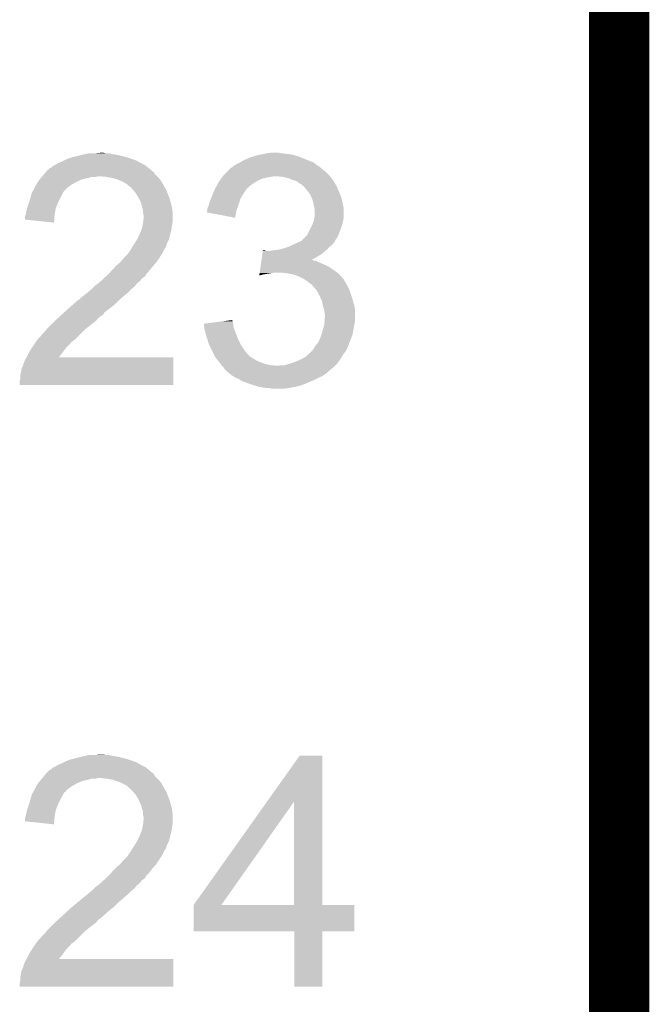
# Model space of a CAD drawing. Extents: x -9 to 122, y -9 to 65.
# Tile 303 of 308: x 118.97 to 121.63, y 43.95 to 48.11. Entities that reach past the tile are written whole.
import ezdxf

# ---------------------------------------------------------------- set-up
doc = ezdxf.new("R2010")
doc.units = 0
doc.layers.add('CLICKER_4_FOR_R7FA4M2A_V100_GKO', color=14, linetype='CONTINUOUS')
doc.layers.add('CLICKER_4_FOR_R7FA4M2A_V100_GTO', color=12, linetype='CONTINUOUS')

msp = doc.modelspace()

# ---------------------------------------------------------------- linework, layer by layer
at = {"layer": 'CLICKER_4_FOR_R7FA4M2A_V100_GKO', "const_width": 0.254}
msp.add_lwpolyline([(121.5009, -4.96062), (121.5009, 60.833)], dxfattribs=at)
at = {"layer": 'CLICKER_4_FOR_R7FA4M2A_V100_GTO'}
for points in [[(119.28602, 47.54372), (119.311418, 47.54626), (119.334282, 47.54372), (119.324122, 47.54626)], [(120.01246, 47.54372), (120.030242, 47.54626), (120.08104, 47.54372), (120.065802, 47.54626)], [(119.133618, 47.50308), (119.14632, 47.50816), (119.4816, 47.50308), (119.472712, 47.50816)], [(119.14632, 47.50816), (119.15648, 47.51324), (119.472712, 47.50816), (119.463822, 47.51324)], [(119.15648, 47.51324), (119.16156, 47.51578), (119.463822, 47.51324), (119.45671, 47.51578)], [(119.16156, 47.51578), (119.17934, 47.523402), (119.45671, 47.51578), (119.435368, 47.523402)], [(119.17934, 47.523402), (119.188226, 47.52594), (119.435368, 47.523402), (119.42826, 47.52594)], [(119.188226, 47.52594), (119.19712, 47.52848), (119.42826, 47.52594), (119.418736, 47.52848)], [(119.19712, 47.52848), (119.2276, 47.5361), (119.418736, 47.52848), (119.39016, 47.5361)], [(119.2276, 47.5361), (119.23776, 47.53864), (119.39016, 47.5361), (119.37492, 47.53864)], [(119.23776, 47.53864), (119.24919, 47.54118), (119.37492, 47.53864), (119.35968, 47.54118)], [(119.24919, 47.54118), (119.260622, 47.54372), (119.35968, 47.54118), (119.346982, 47.54372)], [(119.880382, 47.49546), (119.900694, 47.505618), (120.22328, 47.49546), (120.210582, 47.505618)], [(119.900694, 47.505618), (119.900698, 47.50562), (120.210582, 47.505618), (120.210578, 47.50562)], [(119.900698, 47.50562), (119.904932, 47.50816), (120.210578, 47.50562), (120.202964, 47.50816)], [(119.904932, 47.50816), (119.909156, 47.510694), (120.202964, 47.50816), (120.200426, 47.510694)], [(119.909156, 47.510694), (119.909166, 47.5107), (120.200426, 47.510694), (120.197884, 47.5107)], [(119.909166, 47.5107), (119.913402, 47.51324), (120.197884, 47.5107), (120.191536, 47.51324)], [(119.913402, 47.51324), (119.941342, 47.525942), (120.191536, 47.51324), (120.15978, 47.525942)], [(119.941342, 47.525942), (119.957854, 47.531022), (120.15978, 47.525942), (120.14708, 47.531022)], [(119.957854, 47.531022), (119.97436, 47.5361), (120.14708, 47.531022), (120.130152, 47.5361)], [(119.97436, 47.5361), (119.98706, 47.53864), (120.130152, 47.5361), (120.121682, 47.53864)], [(119.98706, 47.53864), (120.01246, 47.54372), (120.121682, 47.53864), (120.08104, 47.54372)], [(119.075198, 47.457358), (119.081536, 47.464964), (119.540024, 47.457358), (119.537484, 47.464964)], [(119.081536, 47.464964), (119.081548, 47.46498), (119.537484, 47.464964), (119.534946, 47.46498)], [(119.081548, 47.46498), (119.083668, 47.467522), (119.534946, 47.46498), (119.532398, 47.467522)], [(119.083668, 47.467522), (119.087898, 47.472598), (119.532398, 47.467522), (119.526308, 47.472598)], [(119.087898, 47.472598), (119.090446, 47.47514), (119.526308, 47.472598), (119.523256, 47.47514)], [(119.090446, 47.47514), (119.092986, 47.475154), (119.523256, 47.47514), (119.52324, 47.475154)], [(119.092986, 47.475154), (119.095528, 47.48022), (119.52324, 47.475154), (119.51716, 47.48022)], [(119.095528, 47.48022), (119.103142, 47.482764), (119.51716, 47.48022), (119.514108, 47.482764)], [(119.103142, 47.482764), (119.110764, 47.490382), (119.514108, 47.482764), (119.504964, 47.490382)], [(119.110764, 47.490382), (119.115838, 47.49292), (119.504964, 47.490382), (119.501918, 47.49292)], [(119.115838, 47.49292), (119.120918, 47.49546), (119.501918, 47.49292), (119.49684, 47.49546)], [(119.120918, 47.49546), (119.133618, 47.50308), (119.49684, 47.49546), (119.4816, 47.50308)], [(119.837202, 47.45736), (119.862604, 47.482762), (120.271542, 47.45736), (120.241908, 47.482762)], [(119.862604, 47.482762), (119.86768, 47.485302), (120.241908, 47.482762), (120.238944, 47.485302)], [(119.86768, 47.485302), (119.870218, 47.48784), (120.238944, 47.485302), (120.235982, 47.48784)], [(119.870218, 47.48784), (119.87276, 47.49038), (120.235982, 47.48784), (120.231748, 47.49038)], [(119.87276, 47.49038), (119.880378, 47.495458), (120.231748, 47.49038), (120.223282, 47.495458)], [(119.880378, 47.495458), (119.880382, 47.49546), (120.223282, 47.495458), (120.22328, 47.49546)], [(119.04109, 47.41164), (119.048348, 47.42434), (119.189498, 47.41164), (119.21236, 47.42434)], [(119.048348, 47.42434), (119.0498, 47.426878), (119.21236, 47.42434), (119.21807, 47.426878)], [(119.0498, 47.426878), (119.056148, 47.434498), (119.21807, 47.426878), (119.235218, 47.434498)], [(119.056148, 47.434498), (119.060384, 47.43958), (119.235218, 47.434498), (119.258082, 47.43958)], [(119.060384, 47.43958), (119.064616, 47.44466), (119.258082, 47.43958), (119.275856, 47.44466)], [(119.064616, 47.44466), (119.066732, 47.447198), (119.293636, 47.44466), (119.298716, 47.447198)], [(119.066732, 47.447198), (119.066734, 47.4472), (119.298716, 47.447198), (119.308882, 47.4472)], [(119.066734, 47.4472), (119.075198, 47.457358), (119.550182, 47.4472), (119.540024, 47.457358)], [(119.336822, 47.44466), (119.308882, 47.4472), (119.55272, 47.44466), (119.550182, 47.4472)], [(119.36476, 47.43958), (119.336822, 47.44466), (119.5578, 47.43958), (119.55272, 47.44466)], [(119.372386, 47.437038), (119.36476, 47.43958), (119.56034, 47.437038), (119.5578, 47.43958)], [(119.38762, 47.43196), (119.372386, 47.437038), (119.56415, 47.43196), (119.56034, 47.437038)], [(119.399478, 47.426878), (119.38762, 47.43196), (119.567962, 47.426878), (119.56415, 47.43196)], [(119.4054, 47.42434), (119.399478, 47.426878), (119.569486, 47.42434), (119.567962, 47.426878)], [(119.423178, 47.414182), (119.4054, 47.42434), (119.57558, 47.414182), (119.569486, 47.42434)], [(119.807696, 47.41672), (119.8118, 47.424342), (119.956582, 47.41672), (119.968776, 47.424342)], [(119.8118, 47.424342), (119.815492, 47.429418), (119.968776, 47.424342), (119.9769, 47.429418)], [(119.815492, 47.429418), (119.821034, 47.437038), (119.9769, 47.429418), (119.994678, 47.437038)], [(119.821034, 47.437038), (119.82473, 47.44212), (119.994678, 47.437038), (120.015, 47.44212)], [(119.82473, 47.44212), (119.826578, 47.44466), (120.015, 47.44212), (120.03024, 47.44466)], [(119.826578, 47.44466), (119.828426, 47.4472), (120.03024, 47.44466), (120.042938, 47.4472)], [(119.828426, 47.4472), (119.832122, 47.45228), (120.28025, 47.4472), (120.275896, 47.45228)], [(119.832122, 47.45228), (119.837202, 47.45736), (120.275896, 47.45228), (120.271542, 47.45736)], [(120.081038, 47.44466), (120.055642, 47.4472), (120.282428, 47.44466), (120.28025, 47.4472)], [(120.103898, 47.43958), (120.081038, 47.44466), (120.28678, 47.43958), (120.282428, 47.44466)], [(120.121678, 47.43196), (120.103898, 47.43958), (120.29186, 47.43196), (120.28678, 47.43958)], [(120.139458, 47.426882), (120.121678, 47.43196), (120.295244, 47.426882), (120.29186, 47.43196)], [(120.15216, 47.41672), (120.139458, 47.426882), (120.302018, 47.41672), (120.295244, 47.426882)], [(119.02186, 47.376082), (119.027326, 47.386236), (119.152924, 47.376082), (119.159016, 47.386236)], [(119.027326, 47.386236), (119.030064, 47.39132), (119.159016, 47.386236), (119.166636, 47.39132)], [(119.030064, 47.39132), (119.032796, 47.396394), (119.166636, 47.39132), (119.169178, 47.396394)], [(119.032796, 47.396394), (119.03964, 47.4091), (119.169178, 47.396394), (119.186112, 47.4091)], [(119.03964, 47.4091), (119.04109, 47.41164), (119.186112, 47.4091), (119.189498, 47.41164)], [(119.42318, 47.41418), (119.423178, 47.414182), (119.57558, 47.41418), (119.57558, 47.414182)], [(119.430798, 47.406562), (119.42318, 47.41418), (119.579736, 47.406562), (119.57558, 47.41418)], [(119.43842, 47.40148), (119.430798, 47.406562), (119.582508, 47.40148), (119.579736, 47.406562)], [(119.440962, 47.39894), (119.43842, 47.40148), (119.583894, 47.39894), (119.582508, 47.40148)], [(119.452076, 47.38624), (119.440962, 47.39894), (119.59082, 47.38624), (119.583894, 47.39894)], [(119.45874, 47.378622), (119.452076, 47.38624), (119.593752, 47.378622), (119.59082, 47.38624)], [(119.785554, 47.371002), (119.791902, 47.38624), (119.913402, 47.371002), (119.92356, 47.38624)], [(119.791902, 47.38624), (119.79402, 47.39132), (119.92356, 47.38624), (119.927368, 47.39132)], [(119.79402, 47.39132), (119.796754, 47.396398), (119.927368, 47.39132), (119.931178, 47.396398)], [(119.796754, 47.396398), (119.799488, 47.401476), (119.931178, 47.396398), (119.938792, 47.401476)], [(119.799488, 47.401476), (119.800852, 47.40401), (119.938792, 47.401476), (119.9388, 47.40401)], [(119.800852, 47.40401), (119.807696, 47.41672), (119.9388, 47.40401), (119.956582, 47.41672)], [(120.152168, 47.416716), (120.15216, 47.41672), (120.30202, 47.416716), (120.302018, 47.41672)], [(120.157252, 47.414174), (120.152168, 47.416716), (120.302026, 47.414174), (120.30202, 47.416716)], [(120.162316, 47.411642), (120.157252, 47.414174), (120.304558, 47.411642), (120.302026, 47.414174)], [(120.164864, 47.409096), (120.162316, 47.411642), (120.3071, 47.409096), (120.304558, 47.411642)], [(120.169942, 47.40402), (120.164864, 47.409096), (120.309132, 47.40402), (120.3071, 47.409096)], [(120.176474, 47.3964), (120.169942, 47.40402), (120.31218, 47.3964), (120.309132, 47.40402)], [(120.18518, 47.38624), (120.176474, 47.3964), (120.316536, 47.38624), (120.31218, 47.3964)], [(120.197878, 47.368462), (120.18518, 47.38624), (120.324154, 47.368462), (120.316536, 47.38624)], [(119.010852, 47.33798), (119.0117, 47.34052), (119.13362, 47.33798), (119.13489, 47.34052)], [(119.0117, 47.34052), (119.021132, 47.37354), (119.13489, 47.34052), (119.1514, 47.37354)], [(119.021132, 47.37354), (119.02186, 47.376082), (119.1514, 47.37354), (119.152924, 47.376082)], [(119.47144, 47.358298), (119.45874, 47.378622), (119.601568, 47.358298), (119.593752, 47.378622)], [(119.47398, 47.353222), (119.47144, 47.358298), (119.60352, 47.353222), (119.601568, 47.358298)], [(119.4816, 47.33798), (119.47398, 47.353222), (119.607876, 47.33798), (119.60352, 47.353222)], [(119.771162, 47.335442), (119.77827, 47.353218), (119.897314, 47.335442), (119.90324, 47.353218)], [(119.77827, 47.353218), (119.78132, 47.36084), (119.90324, 47.353218), (119.907594, 47.36084)], [(119.78132, 47.36084), (119.785554, 47.371002), (119.907594, 47.36084), (119.913402, 47.371002)], [(120.201148, 47.360838), (120.197878, 47.368462), (120.32742, 47.360838), (120.324154, 47.368462)], [(120.2055, 47.350682), (120.201148, 47.360838), (120.32996, 47.350682), (120.32742, 47.360838)], [(120.208404, 47.34052), (120.2055, 47.350682), (120.3325, 47.34052), (120.32996, 47.350682)], [(120.21058, 47.332902), (120.208404, 47.34052), (120.334024, 47.332902), (120.3325, 47.34052)], [(118.995824, 47.28464), (118.999, 47.29734), (119.11838, 47.28464), (119.120688, 47.29734)], [(118.999, 47.29734), (119.001542, 47.31004), (119.120688, 47.29734), (119.122998, 47.31004)], [(119.001542, 47.31004), (119.002386, 47.312578), (119.122998, 47.31004), (119.12346, 47.312578)], [(119.002386, 47.312578), (119.010852, 47.33798), (119.12346, 47.312578), (119.13362, 47.33798)], [(119.482326, 47.33544), (119.4816, 47.33798), (119.6086, 47.33544), (119.607876, 47.33798)], [(119.488134, 47.315118), (119.482326, 47.33544), (119.61368, 47.315118), (119.6086, 47.33544)], [(119.49176, 47.302424), (119.488134, 47.315118), (119.615494, 47.302424), (119.61368, 47.315118)], [(119.49176, 47.297338), (119.49176, 47.302424), (119.61622, 47.297338), (119.615494, 47.302424)], [(119.49176, 47.289724), (119.49176, 47.297338), (119.61622, 47.289724), (119.61622, 47.297338)], [(119.761, 47.294818), (119.761002, 47.299884), (119.884186, 47.294818), (119.885034, 47.299884)], [(119.761002, 47.299884), (119.762268, 47.302418), (119.885034, 47.299884), (119.88546, 47.302418)], [(119.762268, 47.302418), (119.76354, 47.304964), (119.88546, 47.302418), (119.886384, 47.304964)], [(119.76354, 47.304964), (119.763542, 47.312584), (119.886384, 47.304964), (119.889156, 47.312584)], [(119.763542, 47.312584), (119.76862, 47.322742), (119.889156, 47.312584), (119.89285, 47.322742)], [(119.76862, 47.322742), (119.770144, 47.33036), (119.89285, 47.322742), (119.89562, 47.33036)], [(119.770144, 47.33036), (119.771162, 47.335442), (119.89562, 47.33036), (119.897314, 47.335442)], [(120.21312, 47.31766), (120.21058, 47.332902), (120.337072, 47.31766), (120.334024, 47.332902)], [(120.213756, 47.315118), (120.21312, 47.31766), (120.33758, 47.315118), (120.337072, 47.31766)], [(120.21566, 47.307502), (120.213756, 47.315118), (120.33758, 47.307502), (120.33758, 47.315118)], [(120.21566, 47.279562), (120.21566, 47.307502), (120.33758, 47.279562), (120.33758, 47.307502)], [(118.99392, 47.277022), (118.995824, 47.28464), (119.117788, 47.277022), (119.11838, 47.28464)], [(118.99392, 47.26434), (118.99392, 47.277022), (119.116804, 47.26434), (119.117788, 47.277022)], [(119.115818, 47.251622), (118.99392, 47.26434), (119.115818, 47.251622), (119.116804, 47.26434)], [(119.494298, 47.282102), (119.49176, 47.289724), (119.61622, 47.282102), (119.61622, 47.289724)], [(119.492014, 47.254158), (119.4943, 47.277018), (119.61622, 47.254158), (119.61622, 47.277018)], [(119.4943, 47.277018), (119.494298, 47.282102), (119.61622, 47.277018), (119.61622, 47.282102)], [(119.880358, 47.271944), (119.761, 47.294818), (119.880358, 47.271944), (119.884186, 47.294818)], [(120.209732, 47.254158), (120.21312, 47.26432), (120.33504, 47.254158), (120.336732, 47.26432)], [(120.21312, 47.26432), (120.213966, 47.269398), (120.336732, 47.26432), (120.33758, 47.269398)], [(120.213966, 47.269398), (120.21566, 47.279562), (120.33758, 47.269398), (120.33758, 47.279562)], [(119.47652, 47.20082), (119.484646, 47.22114), (119.60606, 47.20082), (119.61114, 47.22114)], [(119.484646, 47.22114), (119.48668, 47.226222), (119.61114, 47.22114), (119.611866, 47.226222)], [(119.48668, 47.226222), (119.48922, 47.23892), (119.611866, 47.226222), (119.61368, 47.23892)], [(119.48922, 47.23892), (119.49176, 47.251618), (119.61368, 47.23892), (119.615796, 47.251618)], [(119.49176, 47.251618), (119.492014, 47.254158), (119.615796, 47.251618), (119.61622, 47.254158)], [(120.185182, 47.200824), (120.202958, 47.23638), (120.316624, 47.200824), (120.32996, 47.23638)], [(120.202958, 47.23638), (120.2055, 47.241462), (120.32996, 47.23638), (120.331412, 47.241462)], [(120.2055, 47.241462), (120.209732, 47.254158), (120.331412, 47.241462), (120.33504, 47.254158)], [(119.45366, 47.16018), (119.466356, 47.180498), (119.59082, 47.16018), (119.60098, 47.180498)], [(119.466356, 47.180498), (119.466358, 47.1805), (119.60098, 47.180498), (119.60098, 47.1805)], [(119.466358, 47.1805), (119.47652, 47.20082), (119.60098, 47.1805), (119.60606, 47.20082)], [(120.144538, 47.167798), (120.15469, 47.172874), (120.29694, 47.167798), (120.302014, 47.172874)], [(120.15469, 47.172874), (120.154704, 47.17288), (120.302014, 47.172874), (120.302014, 47.17288)], [(120.154704, 47.17288), (120.157246, 47.172886), (120.302014, 47.17288), (120.302014, 47.172886)], [(120.157246, 47.172886), (120.159774, 47.175416), (120.302014, 47.172886), (120.30202, 47.175416)], [(120.159774, 47.175416), (120.180096, 47.195738), (120.30202, 47.175416), (120.314718, 47.195738)], [(120.180096, 47.195738), (120.185182, 47.200824), (120.314718, 47.195738), (120.316624, 47.200824)], [(119.429104, 47.122078), (119.43588, 47.132244), (119.573038, 47.122078), (119.57812, 47.132244)], [(119.43588, 47.132244), (119.435902, 47.13478), (119.57812, 47.132244), (119.579388, 47.13478)], [(119.435902, 47.13478), (119.438426, 47.134794), (119.579388, 47.13478), (119.579396, 47.134794)], [(119.438426, 47.134794), (119.439688, 47.13732), (119.579396, 47.134794), (119.58066, 47.13732)], [(119.439688, 47.13732), (119.443502, 47.144942), (119.58066, 47.13732), (119.585232, 47.144942)], [(119.443502, 47.144942), (119.446884, 47.150018), (119.585232, 47.144942), (119.58828, 47.150018)], [(119.446884, 47.150018), (119.451964, 47.157638), (119.58828, 47.150018), (119.590818, 47.157638)], [(119.451964, 47.157638), (119.453656, 47.160176), (119.590818, 47.157638), (119.59082, 47.160176)], [(119.453656, 47.160176), (119.45366, 47.16018), (119.59082, 47.160176), (119.59082, 47.16018)], [(119.995058, 47.11954), (119.996876, 47.13224), (120.246138, 47.11954), (120.260956, 47.13224)], [(119.996876, 47.13224), (119.997238, 47.134778), (120.009924, 47.13224), (120.004844, 47.134778)], [(119.997238, 47.134778), (119.99724, 47.13478), (120.004844, 47.134778), (119.99724, 47.13478)], [(120.027702, 47.13224), (120.04294, 47.13478), (120.260956, 47.13224), (120.26392, 47.13478)], [(120.04294, 47.13478), (120.06326, 47.13732), (120.26392, 47.13478), (120.26646, 47.13732)], [(120.06326, 47.13732), (120.083578, 47.1424), (120.26646, 47.13732), (120.27154, 47.1424)], [(120.083578, 47.1424), (120.098818, 47.14748), (120.27154, 47.1424), (120.27662, 47.14748)], [(120.098818, 47.14748), (120.106438, 47.15002), (120.27662, 47.14748), (120.279794, 47.15002)], [(120.106438, 47.15002), (120.123578, 47.157638), (120.279794, 47.15002), (120.289318, 47.157638)], [(120.123578, 47.157638), (120.1293, 47.16018), (120.289318, 47.157638), (120.291224, 47.16018)], [(120.1293, 47.16018), (120.144538, 47.167798), (120.291224, 47.16018), (120.29694, 47.167798)], [(119.395242, 47.08398), (119.410478, 47.10176), (119.54764, 47.08398), (119.559492, 47.10176)], [(119.410478, 47.10176), (119.42572, 47.117), (119.559492, 47.10176), (119.569652, 47.117)], [(119.42572, 47.117), (119.429104, 47.122078), (119.569652, 47.117), (119.573038, 47.122078)], [(119.989972, 47.08398), (119.991062, 47.091598), (120.23344, 47.08398), (120.218204, 47.091598)], [(119.991062, 47.0916), (119.991424, 47.094134), (120.210586, 47.0916), (120.208046, 47.094134)], [(119.991062, 47.091598), (119.991062, 47.0916), (120.218204, 47.091598), (120.210586, 47.0916)], [(119.991424, 47.094134), (119.991426, 47.09414), (120.208046, 47.094134), (120.203046, 47.09414)], [(119.991426, 47.09414), (119.993242, 47.106842), (120.203046, 47.09414), (120.22582, 47.106842)], [(119.993242, 47.106842), (119.995058, 47.11954), (120.22582, 47.106842), (120.246138, 47.11954)], [(119.351512, 47.040798), (119.372742, 47.063662), (119.512074, 47.040798), (119.52986, 47.063662)], [(119.372742, 47.063662), (119.37746, 47.068742), (119.52986, 47.063662), (119.534304, 47.068742)], [(119.37746, 47.068742), (119.395238, 47.083978), (119.534304, 47.068742), (119.54764, 47.083978)], [(119.395238, 47.083978), (119.395242, 47.08398), (119.54764, 47.083978), (119.54764, 47.08398)], [(119.983796, 47.0408), (119.985248, 47.05096), (120.310004, 47.0408), (120.29694, 47.05096)], [(119.985248, 47.05096), (119.987428, 47.066198), (120.29694, 47.05096), (120.274082, 47.066198)], [(119.987428, 47.066198), (119.988882, 47.07636), (120.274082, 47.066198), (120.25122, 47.07636)], [(119.988882, 47.07636), (119.989972, 47.08398), (120.25122, 47.07636), (120.23344, 47.08398)], [(119.314348, 47.005238), (119.32529, 47.015398), (119.479058, 47.005238), (119.486678, 47.015398)], [(119.32529, 47.015398), (119.330762, 47.02048), (119.486678, 47.015398), (119.4943, 47.02048)], [(119.330762, 47.02048), (119.338968, 47.0281), (119.4943, 47.02048), (119.501918, 47.0281)], [(119.338968, 47.0281), (119.34444, 47.03318), (119.501918, 47.0281), (119.504458, 47.03318)], [(119.34444, 47.03318), (119.34915, 47.038254), (119.504458, 47.03318), (119.506998, 47.038254)], [(119.34915, 47.038254), (119.351512, 47.040798), (119.506998, 47.038254), (119.512074, 47.040798)], [(119.981984, 47.02813), (119.982706, 47.03318), (119.981984, 47.02813), (120.0023, 47.03318)], [(119.982706, 47.03318), (119.983432, 47.03826), (120.0023, 47.03318), (120.03278, 47.03826)], [(119.983432, 47.03826), (119.983796, 47.0408), (120.03278, 47.03826), (120.045478, 47.0408)], [(120.096282, 47.03826), (120.068342, 47.0408), (120.31327, 47.03826), (120.310004, 47.0408)], [(120.12422, 47.03318), (120.096282, 47.03826), (120.319802, 47.03318), (120.31327, 47.03826)], [(120.147078, 47.02556), (120.12422, 47.03318), (120.32647, 47.02556), (120.319802, 47.03318)], [(120.167398, 47.0154), (120.147078, 47.02556), (120.335358, 47.0154), (120.32647, 47.02556)], [(120.171216, 47.012856), (120.167398, 47.0154), (120.337582, 47.012856), (120.335358, 47.0154)], [(120.178834, 47.007778), (120.171216, 47.012856), (120.340122, 47.007778), (120.337582, 47.012856)], [(120.18264, 47.00524), (120.178834, 47.007778), (120.341816, 47.00524), (120.340122, 47.007778)], [(119.25808, 46.95698), (119.273318, 46.969678), (119.42826, 46.95698), (119.440958, 46.969678)], [(119.273318, 46.969678), (119.273322, 46.969682), (119.440958, 46.969678), (119.440962, 46.969682)], [(119.273322, 46.969682), (119.286018, 46.982378), (119.440962, 46.969682), (119.456198, 46.982378)], [(119.286018, 46.982378), (119.288562, 46.98492), (119.456198, 46.982378), (119.45823, 46.98492)], [(119.288562, 46.98492), (119.302104, 46.995078), (119.45823, 46.98492), (119.466358, 46.995078)], [(119.302104, 46.995078), (119.308882, 47.000162), (119.466358, 46.995078), (119.472712, 47.000162)], [(119.308882, 47.000162), (119.314348, 47.005238), (119.472712, 47.000162), (119.479058, 47.005238)], [(120.188988, 47.000162), (120.18264, 47.00524), (120.3452, 47.000162), (120.341816, 47.00524)], [(120.19534, 46.99508), (120.188988, 47.000162), (120.34825, 46.99508), (120.3452, 47.000162)], [(120.20296, 46.99), (120.19534, 46.99508), (120.351298, 46.99), (120.34825, 46.99508)], [(120.205502, 46.98746), (120.20296, 46.99), (120.35282, 46.98746), (120.351298, 46.99)], [(120.22328, 46.96714), (120.205502, 46.98746), (120.36298, 46.96714), (120.35282, 46.98746)], [(120.223282, 46.967138), (120.22328, 46.96714), (120.36298, 46.967138), (120.36298, 46.96714)], [(120.23598, 46.94428), (120.223282, 46.967138), (120.3706, 46.94428), (120.36298, 46.967138)], [(119.196274, 46.90618), (119.219986, 46.9265), (119.372378, 46.90618), (119.392698, 46.9265)], [(119.219986, 46.9265), (119.220832, 46.926502), (119.392698, 46.9265), (119.3927, 46.926502)], [(119.220832, 46.926502), (119.222526, 46.926506), (119.3927, 46.926502), (119.392704, 46.926506)], [(119.222526, 46.926506), (119.235222, 46.9392), (119.392704, 46.926506), (119.407514, 46.9392)], [(119.235222, 46.9392), (119.24538, 46.94682), (119.407514, 46.9392), (119.416404, 46.94682)], [(119.24538, 46.94682), (119.25808, 46.95698), (119.416404, 46.94682), (119.42826, 46.95698)], [(120.246138, 46.921422), (120.23598, 46.94428), (120.377458, 46.921422), (120.3706, 46.94428)], [(119.156702, 46.870612), (119.18442, 46.89602), (119.32666, 46.870612), (119.359318, 46.89602)], [(119.18442, 46.89602), (119.196274, 46.90618), (119.359318, 46.89602), (119.372378, 46.90618)], [(120.246704, 46.91888), (120.246138, 46.921422), (120.37822, 46.91888), (120.377458, 46.921422)], [(120.25122, 46.898558), (120.246704, 46.91888), (120.383302, 46.898558), (120.37822, 46.91888)], [(120.254124, 46.888398), (120.25122, 46.898558), (120.38584, 46.888398), (120.383302, 46.898558)], [(120.2563, 46.880782), (120.254124, 46.888398), (120.38584, 46.880782), (120.38584, 46.888398)], [(119.120918, 46.837598), (119.126, 46.84268), (119.293638, 46.837598), (119.297448, 46.84268)], [(119.126, 46.84268), (119.131584, 46.847758), (119.297448, 46.84268), (119.301258, 46.847758)], [(119.131584, 46.847758), (119.13997, 46.85538), (119.301258, 46.847758), (119.31142, 46.85538)], [(119.13997, 46.85538), (119.145558, 46.86046), (119.31142, 46.85538), (119.31904, 46.86046)], [(119.145558, 46.86046), (119.153932, 46.868074), (119.31904, 46.86046), (119.326654, 46.868074)], [(119.153932, 46.868074), (119.15394, 46.86808), (119.326654, 46.868074), (119.326654, 46.86808)], [(119.15394, 46.86808), (119.156702, 46.870612), (119.326654, 46.86808), (119.32666, 46.870612)], [(119.847896, 46.837594), (119.86768, 46.840116), (119.867686, 46.837594), (119.86768, 46.840116)], [(120.25884, 46.865542), (120.2563, 46.880782), (120.38584, 46.865542), (120.38584, 46.880782)], [(120.257358, 46.832518), (120.25884, 46.850298), (120.38584, 46.832518), (120.38584, 46.850298)], [(120.25884, 46.850298), (120.25884, 46.865542), (120.38584, 46.850298), (120.38584, 46.865542)], [(119.075202, 46.789342), (119.083328, 46.7995), (119.23522, 46.789342), (119.24538, 46.7995)], [(119.083328, 46.7995), (119.08536, 46.80204), (119.24538, 46.7995), (119.248554, 46.80204)], [(119.08536, 46.80204), (119.10314, 46.81982), (119.248554, 46.80204), (119.27078, 46.81982)], [(119.10314, 46.81982), (119.120918, 46.837598), (119.27078, 46.81982), (119.293638, 46.837598)], [(119.74832, 46.8249), (119.788152, 46.829978), (119.871914, 46.8249), (119.870222, 46.829978)], [(119.748602, 46.822356), (119.74832, 46.8249), (119.87276, 46.822356), (119.871914, 46.8249)], [(119.749442, 46.814738), (119.748602, 46.822356), (119.87276, 46.814738), (119.87276, 46.822356)], [(119.750562, 46.804578), (119.749442, 46.814738), (119.875302, 46.804578), (119.87276, 46.814738)], [(119.75084, 46.802042), (119.750562, 46.804578), (119.876254, 46.802042), (119.875302, 46.804578)], [(119.755286, 46.78426), (119.75084, 46.802042), (119.88292, 46.78426), (119.876254, 46.802042)], [(119.788152, 46.829978), (119.82797, 46.835054), (119.870222, 46.829978), (119.87022, 46.835054)], [(119.82797, 46.835054), (119.847896, 46.837594), (119.87022, 46.835054), (119.867686, 46.837594)], [(120.248678, 46.79188), (120.253528, 46.80966), (120.377794, 46.79188), (120.38076, 46.80966)], [(120.253528, 46.80966), (120.2563, 46.819822), (120.38076, 46.80966), (120.382792, 46.819822)], [(120.2563, 46.819822), (120.25651, 46.82236), (120.382792, 46.819822), (120.3833, 46.82236)], [(120.25651, 46.82236), (120.257358, 46.832518), (120.3833, 46.82236), (120.38584, 46.832518)], [(119.044722, 46.756322), (119.046976, 46.75886), (119.201354, 46.756322), (119.204738, 46.75886)], [(119.046976, 46.75886), (119.06504, 46.779186), (119.204738, 46.75886), (119.225064, 46.779186)], [(119.06504, 46.779186), (119.065062, 46.78172), (119.225064, 46.779186), (119.227598, 46.78172)], [(119.065062, 46.78172), (119.067586, 46.781726), (119.227598, 46.78172), (119.227604, 46.781726)], [(119.067586, 46.781726), (119.075202, 46.789342), (119.227604, 46.781726), (119.23522, 46.789342)], [(119.75592, 46.78172), (119.755286, 46.78426), (119.883936, 46.78172), (119.88292, 46.78426)], [(119.763064, 46.75886), (119.75592, 46.78172), (119.89308, 46.75886), (119.883936, 46.78172)], [(119.768618, 46.741082), (119.763064, 46.75886), (119.90197, 46.741082), (119.89308, 46.75886)], [(120.2309, 46.746162), (120.24106, 46.76902), (120.36298, 46.746162), (120.37177, 46.76902)], [(120.24106, 46.76902), (120.244444, 46.779178), (120.37177, 46.76902), (120.375678, 46.779178)], [(120.244444, 46.779178), (120.248678, 46.79188), (120.375678, 46.779178), (120.377794, 46.79188)], [(119.014242, 46.710602), (119.024398, 46.725838), (119.15775, 46.710602), (119.16918, 46.725838)], [(119.024398, 46.725838), (119.03625, 46.743614), (119.16918, 46.725838), (119.186954, 46.743614)], [(119.03625, 46.743614), (119.03794, 46.74615), (119.186954, 46.743614), (119.18696, 46.74615)], [(119.03794, 46.74615), (119.041334, 46.75124), (119.18696, 46.74615), (119.19458, 46.75124)], [(119.041334, 46.75124), (119.044722, 46.756322), (119.19458, 46.75124), (119.201354, 46.756322)], [(119.772138, 46.733458), (119.768618, 46.741082), (119.905782, 46.733458), (119.90197, 46.741082)], [(119.78269, 46.710598), (119.772138, 46.733458), (119.92102, 46.710598), (119.905782, 46.733458)], [(120.204862, 46.7106), (120.210582, 46.718222), (120.347738, 46.7106), (120.35155, 46.718222)], [(120.210582, 46.718222), (120.215152, 46.72584), (120.35155, 46.718222), (120.35536, 46.72584)], [(120.215152, 46.72584), (120.2182, 46.73092), (120.35536, 46.72584), (120.357264, 46.73092)], [(120.2182, 46.73092), (120.230898, 46.74616), (120.357264, 46.73092), (120.36298, 46.74616)], [(120.230898, 46.74616), (120.2309, 46.746162), (120.36298, 46.74616), (120.36298, 46.746162)], [(118.99392, 46.672502), (118.999712, 46.682638), (119.618758, 46.672502), (119.61876, 46.682638)], [(118.999712, 46.682638), (118.999724, 46.68266), (119.61876, 46.682638), (119.136204, 46.68266)], [(118.999724, 46.68266), (119.00408, 46.69028), (119.136204, 46.68266), (119.142116, 46.69028)], [(119.00408, 46.69028), (119.0117, 46.70552), (119.142116, 46.69028), (119.15394, 46.70552)], [(119.0117, 46.70552), (119.014242, 46.710602), (119.15394, 46.70552), (119.15775, 46.710602)], [(119.78386, 46.70806), (119.78269, 46.710598), (119.923196, 46.70806), (119.92102, 46.710598)], [(119.79148, 46.69282), (119.78386, 46.70806), (119.936258, 46.69282), (119.923196, 46.70806)], [(119.796054, 46.685198), (119.79148, 46.69282), (119.943882, 46.685198), (119.936258, 46.69282)], [(119.799098, 46.680122), (119.796054, 46.685198), (119.952344, 46.680122), (119.943882, 46.685198)], [(119.807228, 46.66996), (119.799098, 46.680122), (119.969282, 46.66996), (119.952344, 46.680122)], [(120.154704, 46.672502), (120.17756, 46.685202), (120.32234, 46.672502), (120.330278, 46.685202)], [(120.17756, 46.685202), (120.18613, 46.69282), (120.330278, 46.685202), (120.33504, 46.69282)], [(120.18613, 46.69282), (120.20042, 46.70552), (120.33504, 46.69282), (120.34411, 46.70552)], [(120.20042, 46.70552), (120.20296, 46.708062), (120.34411, 46.70552), (120.345924, 46.708062)], [(120.20296, 46.708062), (120.204862, 46.7106), (120.345924, 46.708062), (120.347738, 46.7106)], [(118.97614, 46.61916), (118.978682, 46.634402), (119.618748, 46.61916), (119.61875, 46.634402)], [(118.978682, 46.634402), (118.9863, 46.649644), (119.61875, 46.634402), (119.618752, 46.649644)], [(118.9863, 46.649644), (118.986302, 46.652182), (119.618752, 46.649644), (119.618754, 46.652182)], [(118.986302, 46.652182), (118.98884, 46.6598), (119.618754, 46.652182), (119.618754, 46.6598)], [(118.98884, 46.6598), (118.99392, 46.672502), (119.618754, 46.6598), (119.618758, 46.672502)], [(119.80926, 46.66742), (119.807228, 46.66996), (119.975208, 46.66742), (119.969282, 46.66996)], [(119.813072, 46.66234), (119.80926, 46.66742), (119.98706, 46.66234), (119.975208, 46.66742)], [(119.818786, 46.65472), (119.813072, 46.66234), (120.007382, 46.65472), (119.98706, 46.66234)], [(119.822598, 46.64964), (119.818786, 46.65472), (120.032778, 46.64964), (120.007382, 46.65472)], [(119.8245, 46.647102), (119.822598, 46.64964), (120.058158, 46.647102), (120.032778, 46.64964)], [(119.824502, 46.6471), (119.8245, 46.647102), (120.058178, 46.6471), (120.058158, 46.647102)], [(119.832118, 46.63948), (119.824502, 46.6471), (120.294394, 46.63948), (120.302016, 46.6471)], [(119.83339, 46.63694), (119.832118, 46.63948), (120.291854, 46.63694), (120.294394, 46.63948)], [(119.833394, 46.636934), (119.83339, 46.63694), (120.289314, 46.636934), (120.291854, 46.63694)], [(119.834658, 46.634404), (119.833394, 46.636934), (120.286784, 46.634404), (120.289314, 46.636934)], [(119.839742, 46.62932), (119.834658, 46.634404), (120.2817, 46.62932), (120.286784, 46.634404)], [(120.058178, 46.6471), (120.065804, 46.647102), (120.302016, 46.6471), (120.302018, 46.647102)], [(120.065804, 46.647102), (120.070884, 46.64964), (120.302018, 46.647102), (120.304558, 46.64964)], [(120.088664, 46.64964), (120.106432, 46.654718), (120.304558, 46.64964), (120.309638, 46.654718)], [(120.106432, 46.654718), (120.10644, 46.65472), (120.309638, 46.654718), (120.309638, 46.65472)], [(120.10644, 46.65472), (120.1293, 46.66234), (120.309638, 46.65472), (120.31508, 46.66234)], [(120.1293, 46.66234), (120.154702, 46.6725), (120.31508, 46.66234), (120.322338, 46.6725)], [(120.154702, 46.6725), (120.154704, 46.672502), (120.322338, 46.6725), (120.32234, 46.672502)], [(118.97106, 46.581062), (118.9736, 46.593762), (119.61874, 46.581062), (119.618742, 46.593762)], [(118.9736, 46.606462), (118.97614, 46.61916), (119.618744, 46.606462), (119.618748, 46.61916)], [(118.9736, 46.593762), (118.9736, 46.606462), (119.618742, 46.593762), (119.618744, 46.606462)], [(119.844822, 46.624238), (119.839742, 46.62932), (120.274078, 46.624238), (120.2817, 46.62932)], [(119.853964, 46.61662), (119.844822, 46.624238), (120.266458, 46.61662), (120.274078, 46.624238)], [(119.86006, 46.61154), (119.853964, 46.61662), (120.259686, 46.61154), (120.266458, 46.61662)], [(119.86362, 46.608998), (119.86006, 46.61154), (120.256298, 46.608998), (120.259686, 46.61154)], [(119.874286, 46.60138), (119.86362, 46.608998), (120.243598, 46.60138), (120.256298, 46.608998)], [(119.877838, 46.598842), (119.874286, 46.60138), (120.237676, 46.598842), (120.243598, 46.60138)], [(119.889696, 46.59376), (119.877838, 46.598842), (120.22582, 46.59376), (120.237676, 46.598842)], [(119.89562, 46.59122), (119.889696, 46.59376), (120.22074, 46.59122), (120.22582, 46.59376)], [(119.90451, 46.58614), (119.89562, 46.59122), (120.21058, 46.58614), (120.22074, 46.59122)], [(118.97106, 46.565842), (118.97106, 46.581062), (119.618738, 46.565842), (119.61874, 46.581062)], [(119.618738, 46.56582), (118.97106, 46.565842), (119.618738, 46.56582), (119.618738, 46.565842)], [(119.913398, 46.58106), (119.90451, 46.58614), (120.198726, 46.58106), (120.21058, 46.58614)], [(119.941848, 46.5709), (119.913398, 46.58106), (120.17502, 46.5709), (120.198726, 46.58106)], [(119.94896, 46.56836), (119.941848, 46.5709), (120.168246, 46.56836), (120.17502, 46.5709)], [(119.96547, 46.56328), (119.94896, 46.56836), (120.154698, 46.56328), (120.168246, 46.56836)], [(119.981978, 46.5582), (119.96547, 46.56328), (120.13184, 46.5582), (120.154698, 46.56328)], [(120.012458, 46.55312), (119.981978, 46.5582), (120.10644, 46.55312), (120.13184, 46.5582)], [(120.035318, 46.55058), (120.025158, 46.55312), (120.083578, 46.55058), (120.10644, 46.55312)], [(119.14632, 44.96816), (119.15648, 44.97324), (119.472712, 44.96816), (119.463822, 44.97324)], [(119.15648, 44.97324), (119.16156, 44.97578), (119.463822, 44.97324), (119.45671, 44.97578)], [(119.16156, 44.97578), (119.17934, 44.983402), (119.45671, 44.97578), (119.435368, 44.983402)], [(119.17934, 44.983402), (119.188226, 44.98594), (119.435368, 44.983402), (119.42826, 44.98594)], [(119.188226, 44.98594), (119.19712, 44.98848), (119.42826, 44.98594), (119.418736, 44.98848)], [(119.19712, 44.98848), (119.2276, 44.9961), (119.418736, 44.98848), (119.39016, 44.9961)], [(119.2276, 44.9961), (119.23776, 44.99864), (119.39016, 44.9961), (119.37492, 44.99864)], [(119.23776, 44.99864), (119.24919, 45.00118), (119.37492, 44.99864), (119.35968, 45.00118)], [(119.24919, 45.00118), (119.260622, 45.00372), (119.35968, 45.00118), (119.346982, 45.00372)], [(119.28602, 45.00372), (119.311418, 45.00626), (119.334282, 45.00372), (119.324122, 45.00626)], [(120.015128, 44.808082), (120.152154, 45.001158), (120.248688, 44.808082), (120.24868, 45.001158)], [(120.152154, 45.001158), (120.15217, 45.00118), (120.24868, 45.001158), (120.15217, 45.00118)], [(119.083668, 44.927522), (119.087898, 44.932598), (119.532398, 44.927522), (119.526308, 44.932598)], [(119.087898, 44.932598), (119.090446, 44.93514), (119.526308, 44.932598), (119.523256, 44.93514)], [(119.090446, 44.93514), (119.092986, 44.935154), (119.523256, 44.93514), (119.52324, 44.935154)], [(119.092986, 44.935154), (119.095528, 44.94022), (119.52324, 44.935154), (119.51716, 44.94022)], [(119.095528, 44.94022), (119.103142, 44.942764), (119.51716, 44.94022), (119.514108, 44.942764)], [(119.103142, 44.942764), (119.110764, 44.950382), (119.514108, 44.942764), (119.504964, 44.950382)], [(119.110764, 44.950382), (119.115838, 44.95292), (119.504964, 44.950382), (119.501918, 44.95292)], [(119.115838, 44.95292), (119.120918, 44.95546), (119.501918, 44.95292), (119.49684, 44.95546)], [(119.120918, 44.95546), (119.133618, 44.96308), (119.49684, 44.95546), (119.4816, 44.96308)], [(119.133618, 44.96308), (119.14632, 44.96816), (119.4816, 44.96308), (119.472712, 44.96816)], [(119.048348, 44.88434), (119.0498, 44.886878), (119.21236, 44.88434), (119.21807, 44.886878)], [(119.0498, 44.886878), (119.056148, 44.894498), (119.21807, 44.886878), (119.235218, 44.894498)], [(119.056148, 44.894498), (119.060384, 44.89958), (119.235218, 44.894498), (119.258082, 44.89958)], [(119.060384, 44.89958), (119.064616, 44.90466), (119.258082, 44.89958), (119.275856, 44.90466)], [(119.064616, 44.90466), (119.066732, 44.907198), (119.293636, 44.90466), (119.298716, 44.907198)], [(119.066732, 44.907198), (119.066734, 44.9072), (119.298716, 44.907198), (119.308882, 44.9072)], [(119.066734, 44.9072), (119.075198, 44.917358), (119.550182, 44.9072), (119.540024, 44.917358)], [(119.075198, 44.917358), (119.081536, 44.924964), (119.540024, 44.917358), (119.537484, 44.924964)], [(119.081536, 44.924964), (119.081548, 44.92498), (119.537484, 44.924964), (119.534946, 44.92498)], [(119.081548, 44.92498), (119.083668, 44.927522), (119.534946, 44.92498), (119.532398, 44.927522)], [(119.336822, 44.90466), (119.308882, 44.9072), (119.55272, 44.90466), (119.550182, 44.9072)], [(119.36476, 44.89958), (119.336822, 44.90466), (119.5578, 44.89958), (119.55272, 44.90466)], [(119.372386, 44.897038), (119.36476, 44.89958), (119.56034, 44.897038), (119.5578, 44.89958)], [(119.38762, 44.89196), (119.372386, 44.897038), (119.56415, 44.89196), (119.56034, 44.897038)], [(119.399478, 44.886878), (119.38762, 44.89196), (119.567962, 44.886878), (119.56415, 44.89196)], [(119.4054, 44.88434), (119.399478, 44.886878), (119.569486, 44.88434), (119.567962, 44.886878)], [(119.02186, 44.836082), (119.027326, 44.846236), (119.152924, 44.836082), (119.159016, 44.846236)], [(119.027326, 44.846236), (119.030064, 44.85132), (119.159016, 44.846236), (119.166636, 44.85132)], [(119.030064, 44.85132), (119.032796, 44.856394), (119.166636, 44.85132), (119.169178, 44.856394)], [(119.032796, 44.856394), (119.03964, 44.8691), (119.169178, 44.856394), (119.186112, 44.8691)], [(119.03964, 44.8691), (119.04109, 44.87164), (119.186112, 44.8691), (119.189498, 44.87164)], [(119.04109, 44.87164), (119.048348, 44.88434), (119.189498, 44.87164), (119.21236, 44.88434)], [(119.423178, 44.874182), (119.4054, 44.88434), (119.57558, 44.874182), (119.569486, 44.88434)], [(119.42318, 44.87418), (119.423178, 44.874182), (119.57558, 44.87418), (119.57558, 44.874182)], [(119.430798, 44.866562), (119.42318, 44.87418), (119.579736, 44.866562), (119.57558, 44.87418)], [(119.43842, 44.86148), (119.430798, 44.866562), (119.582508, 44.86148), (119.579736, 44.866562)], [(119.440962, 44.85894), (119.43842, 44.86148), (119.583894, 44.85894), (119.582508, 44.86148)], [(119.452076, 44.84624), (119.440962, 44.85894), (119.59082, 44.84624), (119.583894, 44.85894)], [(119.45874, 44.838622), (119.452076, 44.84624), (119.593752, 44.838622), (119.59082, 44.84624)], [(119.0117, 44.80052), (119.021132, 44.83354), (119.13489, 44.80052), (119.1514, 44.83354)], [(119.021132, 44.83354), (119.02186, 44.836082), (119.1514, 44.83354), (119.152924, 44.836082)], [(119.47144, 44.818298), (119.45874, 44.838622), (119.601568, 44.818298), (119.593752, 44.838622)], [(119.47398, 44.813222), (119.47144, 44.818298), (119.60352, 44.813222), (119.601568, 44.818298)], [(119.4816, 44.79798), (119.47398, 44.813222), (119.607876, 44.79798), (119.60352, 44.813222)], [(119.705144, 44.371296), (120.015128, 44.808082), (119.821984, 44.371296), (120.129264, 44.808082)], [(120.129278, 44.37126), (120.129264, 44.808082), (120.248702, 44.37126), (120.248688, 44.808082)], [(118.999, 44.75734), (119.001542, 44.77004), (119.120688, 44.75734), (119.122998, 44.77004)], [(119.001542, 44.77004), (119.002386, 44.772578), (119.122998, 44.77004), (119.12346, 44.772578)], [(119.002386, 44.772578), (119.010852, 44.79798), (119.12346, 44.772578), (119.13362, 44.79798)], [(119.010852, 44.79798), (119.0117, 44.80052), (119.13362, 44.79798), (119.13489, 44.80052)], [(119.482326, 44.79544), (119.4816, 44.79798), (119.6086, 44.79544), (119.607876, 44.79798)], [(119.488134, 44.775118), (119.482326, 44.79544), (119.61368, 44.775118), (119.6086, 44.79544)], [(119.49176, 44.762424), (119.488134, 44.775118), (119.615494, 44.762424), (119.61368, 44.775118)], [(119.49176, 44.757338), (119.49176, 44.762424), (119.61622, 44.757338), (119.615494, 44.762424)], [(118.99392, 44.737022), (118.995824, 44.74464), (119.117788, 44.737022), (119.11838, 44.74464)], [(118.99392, 44.72434), (118.99392, 44.737022), (119.116804, 44.72434), (119.117788, 44.737022)], [(119.115818, 44.711622), (118.99392, 44.72434), (119.115818, 44.711622), (119.116804, 44.72434)], [(118.995824, 44.74464), (118.999, 44.75734), (119.11838, 44.74464), (119.120688, 44.75734)], [(119.49176, 44.749724), (119.49176, 44.757338), (119.61622, 44.749724), (119.61622, 44.757338)], [(119.494298, 44.742102), (119.49176, 44.749724), (119.61622, 44.742102), (119.61622, 44.749724)], [(119.492014, 44.714158), (119.4943, 44.737018), (119.61622, 44.714158), (119.61622, 44.737018)], [(119.4943, 44.737018), (119.494298, 44.742102), (119.61622, 44.737018), (119.61622, 44.742102)], [(119.47652, 44.66082), (119.484646, 44.68114), (119.60606, 44.66082), (119.61114, 44.68114)], [(119.484646, 44.68114), (119.48668, 44.686222), (119.61114, 44.68114), (119.611866, 44.686222)], [(119.48668, 44.686222), (119.48922, 44.69892), (119.611866, 44.686222), (119.61368, 44.69892)], [(119.48922, 44.69892), (119.49176, 44.711618), (119.61368, 44.69892), (119.615796, 44.711618)], [(119.49176, 44.711618), (119.492014, 44.714158), (119.615796, 44.711618), (119.61622, 44.714158)], [(119.45366, 44.62018), (119.466356, 44.640498), (119.59082, 44.62018), (119.60098, 44.640498)], [(119.466356, 44.640498), (119.466358, 44.6405), (119.60098, 44.640498), (119.60098, 44.6405)], [(119.466358, 44.6405), (119.47652, 44.66082), (119.60098, 44.6405), (119.60606, 44.66082)], [(119.438426, 44.594794), (119.440958, 44.599858), (119.578488, 44.594794), (119.58066, 44.599858)], [(119.440958, 44.599858), (119.443502, 44.604942), (119.58066, 44.599858), (119.58447, 44.604942)], [(119.443502, 44.604942), (119.446884, 44.610018), (119.58447, 44.604942), (119.588278, 44.610018)], [(119.446884, 44.610018), (119.451964, 44.617638), (119.588278, 44.610018), (119.590818, 44.617638)], [(119.451964, 44.617638), (119.453656, 44.620176), (119.590818, 44.617638), (119.59082, 44.620176)], [(119.453656, 44.620176), (119.45366, 44.62018), (119.59082, 44.620176), (119.59082, 44.62018)], [(119.395242, 44.54398), (119.410478, 44.56176), (119.54764, 44.54398), (119.559492, 44.56176)], [(119.410478, 44.56176), (119.42572, 44.577), (119.559492, 44.56176), (119.569652, 44.577)], [(119.42572, 44.577), (119.429104, 44.582078), (119.569652, 44.577), (119.573038, 44.582078)], [(119.429104, 44.582078), (119.43588, 44.592244), (119.573038, 44.582078), (119.577396, 44.592244)], [(119.43588, 44.592244), (119.435902, 44.59478), (119.577396, 44.592244), (119.578482, 44.59478)], [(119.435902, 44.59478), (119.438426, 44.594794), (119.578482, 44.59478), (119.578488, 44.594794)], [(119.351512, 44.500798), (119.372742, 44.523662), (119.512074, 44.500798), (119.52986, 44.523662)], [(119.372742, 44.523662), (119.37746, 44.528742), (119.52986, 44.523662), (119.534304, 44.528742)], [(119.37746, 44.528742), (119.395238, 44.543978), (119.534304, 44.528742), (119.54764, 44.543978)], [(119.395238, 44.543978), (119.395242, 44.54398), (119.54764, 44.543978), (119.54764, 44.54398)], [(119.314348, 44.465238), (119.32529, 44.475398), (119.479058, 44.465238), (119.486678, 44.475398)], [(119.32529, 44.475398), (119.330762, 44.48048), (119.486678, 44.475398), (119.4943, 44.48048)], [(119.330762, 44.48048), (119.338968, 44.4881), (119.4943, 44.48048), (119.501918, 44.4881)], [(119.338968, 44.4881), (119.34444, 44.49318), (119.501918, 44.4881), (119.504458, 44.49318)], [(119.34444, 44.49318), (119.34915, 44.498254), (119.504458, 44.49318), (119.506998, 44.498254)], [(119.34915, 44.498254), (119.351512, 44.500798), (119.506998, 44.498254), (119.512074, 44.500798)], [(119.25808, 44.41698), (119.273318, 44.429678), (119.42826, 44.41698), (119.440958, 44.429678)], [(119.273318, 44.429678), (119.273322, 44.429682), (119.440958, 44.429678), (119.440962, 44.429682)], [(119.273322, 44.429682), (119.286018, 44.442378), (119.440962, 44.429682), (119.456198, 44.442378)], [(119.286018, 44.442378), (119.288562, 44.44492), (119.456198, 44.442378), (119.45823, 44.44492)], [(119.288562, 44.44492), (119.302104, 44.455078), (119.45823, 44.44492), (119.466358, 44.455078)], [(119.302104, 44.455078), (119.308882, 44.460162), (119.466358, 44.455078), (119.472712, 44.460162)], [(119.308882, 44.460162), (119.314348, 44.465238), (119.472712, 44.460162), (119.479058, 44.465238)], [(119.222526, 44.386506), (119.235222, 44.3992), (119.392704, 44.386506), (119.407514, 44.3992)], [(119.235222, 44.3992), (119.24538, 44.40682), (119.407514, 44.3992), (119.416404, 44.40682)], [(119.24538, 44.40682), (119.25808, 44.41698), (119.416404, 44.40682), (119.42826, 44.41698)], [(119.15394, 44.32808), (119.176106, 44.3484), (119.32666, 44.32808), (119.34952, 44.3484)], [(119.176106, 44.3484), (119.18442, 44.35602), (119.34952, 44.3484), (119.359316, 44.35602)], [(119.18442, 44.35602), (119.196274, 44.36618), (119.359316, 44.35602), (119.372378, 44.36618)], [(119.196274, 44.36618), (119.219986, 44.3865), (119.372378, 44.36618), (119.392698, 44.3865)], [(119.219986, 44.3865), (119.220832, 44.386502), (119.392698, 44.3865), (119.3927, 44.386502)], [(119.220832, 44.386502), (119.222526, 44.386506), (119.3927, 44.386502), (119.392704, 44.386506)], [(119.70512, 44.259522), (119.705122, 44.371238), (120.383278, 44.259522), (120.3833, 44.371238)], [(119.705122, 44.37126), (119.705124, 44.371266), (120.129278, 44.37126), (120.078064, 44.371266)], [(119.705122, 44.371238), (119.705122, 44.37126), (120.3833, 44.371238), (120.248702, 44.37126)], [(119.705124, 44.371266), (119.705144, 44.371296), (120.078064, 44.371266), (119.821984, 44.371296)], [(119.126, 44.30268), (119.131584, 44.307758), (119.297448, 44.30268), (119.301258, 44.307758)], [(119.131584, 44.307758), (119.13997, 44.31538), (119.301258, 44.307758), (119.31142, 44.31538)], [(119.13997, 44.31538), (119.145558, 44.32046), (119.31142, 44.31538), (119.31904, 44.32046)], [(119.145558, 44.32046), (119.15394, 44.32808), (119.31904, 44.32046), (119.32666, 44.32808)], [(119.08536, 44.26204), (119.10314, 44.27982), (119.248554, 44.26204), (119.27078, 44.27982)], [(119.10314, 44.27982), (119.120918, 44.297598), (119.27078, 44.27982), (119.293638, 44.297598)], [(119.120918, 44.297598), (119.126, 44.30268), (119.293638, 44.297598), (119.297448, 44.30268)], [(119.046976, 44.21886), (119.06504, 44.239186), (119.204738, 44.21886), (119.225064, 44.239186)], [(119.06504, 44.239186), (119.065062, 44.24172), (119.225064, 44.239186), (119.227598, 44.24172)], [(119.065062, 44.24172), (119.067586, 44.241726), (119.227598, 44.24172), (119.227604, 44.241726)], [(119.067586, 44.241726), (119.075202, 44.249342), (119.227604, 44.241726), (119.23522, 44.249342)], [(119.075202, 44.249342), (119.083328, 44.2595), (119.23522, 44.249342), (119.24538, 44.2595)], [(119.083328, 44.2595), (119.08536, 44.26204), (119.24538, 44.2595), (119.248554, 44.26204)], [(120.129278, 44.2595), (119.70512, 44.259522), (120.383278, 44.2595), (120.383278, 44.259522)], [(120.12928, 44.259478), (120.129278, 44.2595), (120.24868, 44.259478), (120.383278, 44.2595)], [(120.1293, 44.025842), (120.12928, 44.259478), (120.248658, 44.025842), (120.24868, 44.259478)], [(119.014242, 44.170602), (119.024398, 44.185838), (119.15775, 44.170602), (119.16918, 44.185838)], [(119.024398, 44.185838), (119.03625, 44.203614), (119.16918, 44.185838), (119.186954, 44.203614)], [(119.03625, 44.203614), (119.03794, 44.20615), (119.186954, 44.203614), (119.18696, 44.20615)], [(119.03794, 44.20615), (119.041334, 44.21124), (119.18696, 44.20615), (119.19458, 44.21124)], [(119.041334, 44.21124), (119.044722, 44.216322), (119.19458, 44.21124), (119.201354, 44.216322)], [(119.044722, 44.216322), (119.046976, 44.21886), (119.201354, 44.216322), (119.204738, 44.21886)], [(118.99392, 44.132502), (118.999712, 44.142638), (119.618758, 44.132502), (119.61876, 44.142638)], [(118.999712, 44.142638), (118.999724, 44.14266), (119.61876, 44.142638), (119.136204, 44.14266)], [(118.999724, 44.14266), (119.00408, 44.15028), (119.136204, 44.14266), (119.142116, 44.15028)], [(119.00408, 44.15028), (119.0117, 44.16552), (119.142116, 44.15028), (119.15394, 44.16552)], [(119.0117, 44.16552), (119.014242, 44.170602), (119.15394, 44.16552), (119.15775, 44.170602)], [(118.978682, 44.094402), (118.9863, 44.109644), (119.61875, 44.094402), (119.618752, 44.109644)], [(118.9863, 44.109644), (118.986302, 44.112182), (119.618752, 44.109644), (119.618754, 44.112182)], [(118.986302, 44.112182), (118.98884, 44.1198), (119.618754, 44.112182), (119.618754, 44.1198)], [(118.98884, 44.1198), (118.99392, 44.132502), (119.618754, 44.1198), (119.618758, 44.132502)], [(118.9736, 44.066462), (118.97614, 44.07916), (119.618744, 44.066462), (119.618748, 44.07916)], [(118.9736, 44.053762), (118.9736, 44.066462), (119.618742, 44.053762), (119.618744, 44.066462)], [(118.97614, 44.07916), (118.978682, 44.094402), (119.618748, 44.07916), (119.61875, 44.094402)], [(118.97106, 44.041062), (118.9736, 44.053762), (119.61874, 44.041062), (119.618742, 44.053762)], [(118.97106, 44.025842), (118.97106, 44.041062), (119.618738, 44.025842), (119.61874, 44.041062)], [(119.618738, 44.02582), (118.97106, 44.025842), (119.618738, 44.02582), (119.618738, 44.025842)], [(120.248658, 44.02582), (120.1293, 44.025842), (120.248658, 44.02582), (120.248658, 44.025842)]]:
    msp.add_solid(points, dxfattribs=at)

doc.saveas('drawing.dxf')
